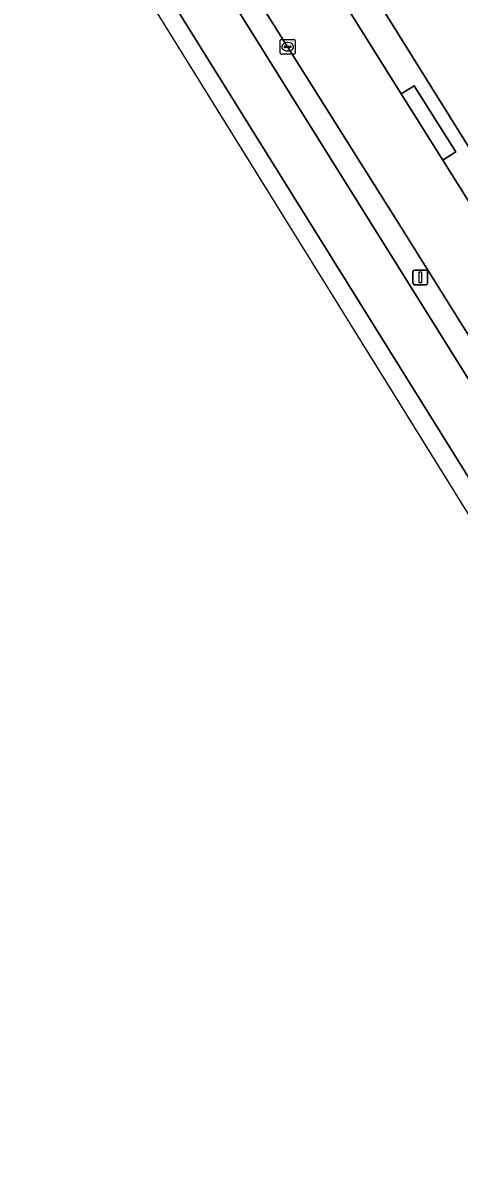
# Model space of a CAD drawing. Extents: x 158835 to 160077, y 386387 to 387778.
# Drawn here: x 159289.6 to 159319.3, y 386395.6 to 386472.8 of the extents above; entities that cross this region are included whole.
import ezdxf

# ---------------------------------------------------------------- set-up
doc = ezdxf.new("R2010")
doc.units = 0
for name, color, linetype in [('IMGEO_Berm_groen', 7, 'Continuous'), ('IMGEO_Erf', 7, 'Continuous'), ('IMGEO_Kolk', 7, 'Continuous'), ('IMGEO_Lichtmast', 7, 'Continuous'), ('IMGEO_Rijbaan_lokaal_open', 7, 'Continuous'), ('IMGEO_Rijbaan_regionaal_gesloten', 7, 'Continuous'), ('IMGEO_Voetpad_open', 7, 'Continuous')]:
    doc.layers.add(name, color=color, linetype=linetype)

msp = doc.modelspace()

# ---------------------------------------------------------------- linework, layer by layer
at = {"layer": 'IMGEO_Berm_groen'}
for points in [[(159291.106, 386494.697), (159321.596, 386445.895)], [(159344.851, 386411.689), (159315.18, 386459.161), (159295.755, 386490.012)]]:
    msp.add_lwpolyline(points, dxfattribs=at)
at = {"layer": 'IMGEO_Erf'}
msp.add_lwpolyline([(159242.178, 386588.93), (159258.715, 386562.329), (159267.344, 386548.729), (159297.72, 386500), (159350.037, 386416.075), (159354.981, 386419.093), (159355.61, 386419.476), (159355.898, 386419.653), (159356.079, 386419.763), (159378.488, 386433.441), (159394.408, 386443.649), (159394.408, 386443.649), (159438.145, 386502.052)], dxfattribs=at)
at = {"layer": 'IMGEO_Kolk'}
for p, q in [((159307.141, 386470.71), (159307.141, 386471.562)), ((159307.216, 386471.636), (159308.068, 386471.636)), ((159307.4, 386471.13), (159307.4, 386471.142)), ((159307.838, 386471.093), (159307.44, 386471.093)), ((159307.443, 386471.179), (159307.841, 386471.179)), ((159307.629, 386471.416), (159307.654, 386471.416)), ((159307.884, 386471.142), (159307.884, 386471.13)), ((159308.142, 386471.562), (159308.142, 386470.71)), ((159308.068, 386470.636), (159307.216, 386470.636)), ((159307.652, 386470.856), (159307.627, 386470.856))]:
    msp.add_line(p, q, dxfattribs=at)
for points in [[(159307.141, 386470.71), (159307.141, 386471.562)], [(159307.216, 386471.636), (159308.068, 386471.636)], [(159308.142, 386471.562), (159308.142, 386470.71)], [(159308.068, 386470.636), (159307.216, 386470.636)]]:
    msp.add_lwpolyline(points, dxfattribs=at)
for centre, radius, start, end in [((159307.218, 386471.56), 0.0765, 91.55205, 178.44795), ((159307.218, 386471.56), 0.0765, 91.55205, 178.44795), ((159307.44, 386471.139), 0.0403, 85.87752, 175.75265), ((159307.437, 386471.129), 0.0366, 178.93798, 274.71019), ((159307.841, 386471.136), 0.043, 264.86636, 352.45326), ((159307.845, 386471.141), 0.0386, 1.73085, 96.63898), ((159308.066, 386471.56), 0.0765, 1.55205, 88.44795), ((159308.066, 386471.56), 0.0765, 1.55205, 88.44795), ((159307.218, 386470.712), 0.0765, 181.55205, 268.44795), ((159307.218, 386470.712), 0.0765, 181.55205, 268.44795), ((159308.066, 386470.712), 0.0765, 271.55205, 358.44795), ((159308.066, 386470.712), 0.0765, 271.55205, 358.44795)]:
    msp.add_arc(centre, radius, start, end, dxfattribs=at)
for centre, major_axis, ratio, start_param, end_param in [((159307.628, 386471.136), (-0.387, 0.002), 0.722429, 4.712389, 7.853982), ((159307.653, 386471.136), (-0.39, 0.002), 0.717154, 1.570796, 4.712389)]:
    msp.add_ellipse(centre, major_axis=major_axis, ratio=ratio, start_param=start_param, end_param=end_param, dxfattribs=at)
at = {"layer": 'IMGEO_Lichtmast'}
for p, q in [((159316.159, 386455.067), (159316.159, 386455.867)), ((159316.159, 386455.867), (159316.159, 386455.067)), ((159316.259, 386455.967), (159317.049, 386455.967)), ((159317.049, 386455.967), (159316.259, 386455.967)), ((159317.149, 386455.867), (159317.149, 386455.067)), ((159317.149, 386455.067), (159317.149, 386455.867)), ((159317.049, 386454.967), (159316.259, 386454.967)), ((159316.259, 386454.967), (159317.049, 386454.967))]:
    msp.add_line(p, q, dxfattribs=at)
msp.add_lwpolyline([(159316.579, 386455.842), (159316.729, 386455.842), (159316.729, 386455.092), (159316.579, 386455.092), (159316.579, 386455.842)], dxfattribs=at)
for centre, start, end in [((159316.259, 386455.867), 90, 180), ((159316.259, 386455.867), 90, 180), ((159317.049, 386455.867), 0, 90), ((159317.049, 386455.867), 360, 90), ((159316.259, 386455.067), 180, 270), ((159316.259, 386455.067), 180, 270), ((159317.049, 386455.067), 270, 0), ((159317.049, 386455.067), 270, 0)]:
    msp.add_arc(centre, 0.1, start, end, dxfattribs=at)
at = {"layer": 'IMGEO_Rijbaan_lokaal_open'}
msp.add_lwpolyline([(159295.755, 386490.012), (159315.18, 386459.161), (159344.851, 386411.689), (159349.611, 386404.048), (159357.582, 386395.619), (159357.207, 386397.093), (159356.383, 386400.532), (159356.248, 386400.802), (159354.329, 386405.111), (159353.161, 386407.315), (159351.702, 386409.759), (159348.502, 386414.9), (159346.054, 386418.834), (159338.802, 386430.486), (159335.511, 386435.774), (159332.438, 386440.712), (159328.93, 386446.306), (159325.339, 386452.032), (159318.187, 386463.435), (159315.365, 386467.935), (159309.005, 386478.076)], dxfattribs=at)
at = {"layer": 'IMGEO_Rijbaan_regionaal_gesloten'}
for points in [[(159235.681, 386584.197), (159233.96, 386587.187), (159230.609, 386585.166), (159302.571, 386469.726), (159345.081, 386401.546), (159348.223, 386403.503), (159321.596, 386445.895), (159291.106, 386494.697), (159287.804, 386500), (159259.483, 386545.636), (159258.932, 386546.526), (159255.213, 386552.519), (159255.058, 386552.765), (159249.738, 386561.333), (159239.908, 386577.097), (159238.851, 386578.829)], [(159343.877, 386400.796), (159345.081, 386401.546), (159302.571, 386469.726), (159230.609, 386585.166), (159229.657, 386584.591), (159254.183, 386545.243)]]:
    msp.add_lwpolyline(points, close=True, dxfattribs=at)
at = {"layer": 'IMGEO_Voetpad_open'}
msp.add_lwpolyline([(159309.005, 386478.076), (159315.365, 386467.935), (159316.246, 386468.488), (159319.068, 386463.988), (159318.187, 386463.435), (159325.339, 386452.032), (159326.22, 386452.585), (159329.811, 386446.859), (159328.93, 386446.306), (159332.438, 386440.712), (159335.511, 386435.774), (159336.394, 386436.324), (159339.685, 386431.036), (159338.802, 386430.486), (159346.054, 386418.834), (159346.937, 386419.383), (159349.385, 386415.449), (159350.149, 386415.896), (159350.037, 386416.075), (159297.72, 386500)], dxfattribs=at)
msp.add_lwpolyline([(159315.365, 386467.935), (159318.187, 386463.435), (159319.068, 386463.988), (159316.246, 386468.488)], close=True, dxfattribs=at)

doc.saveas('drawing.dxf')
